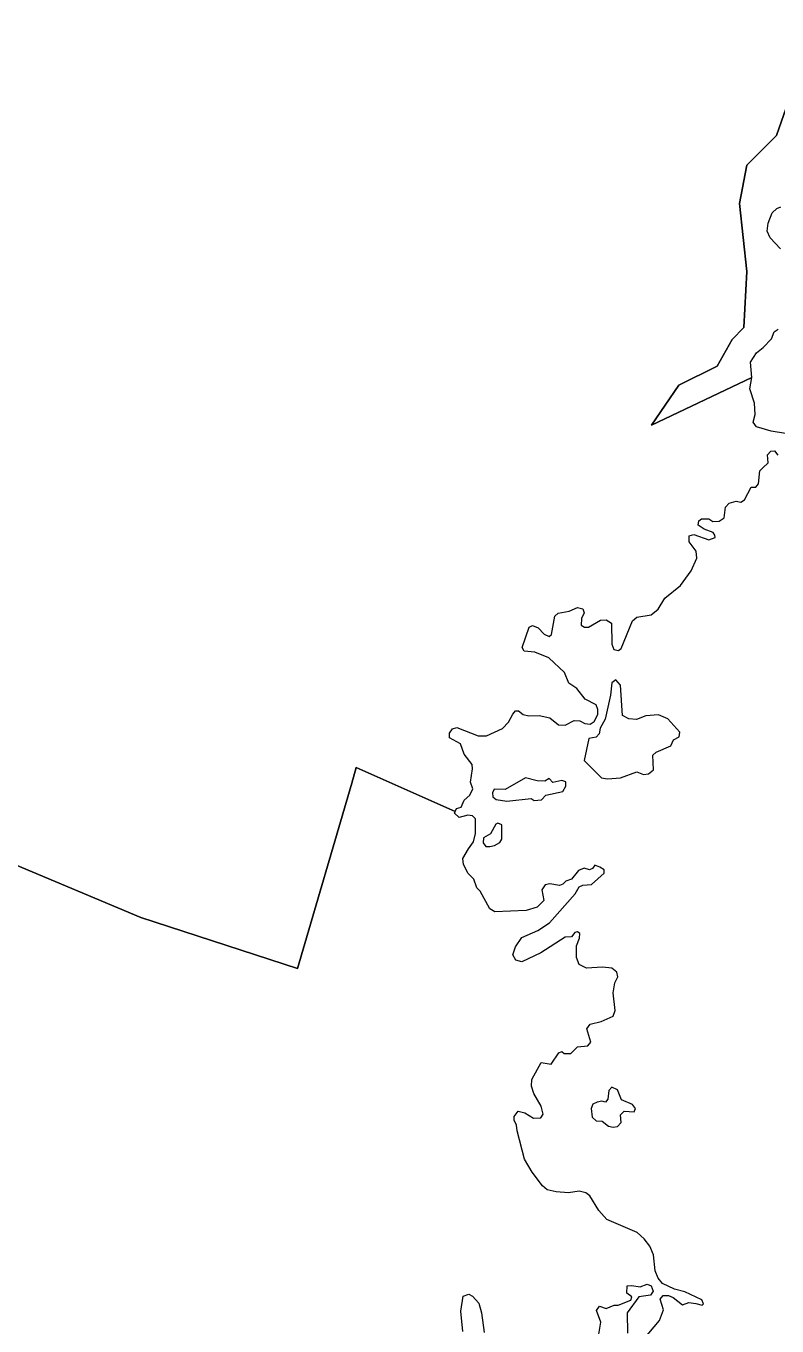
# Model space of a CAD drawing. Extents: x 369010 to 739155, y 6377141 to 6616555.
# Drawn here: x 448947 to 450615, y 6479067 to 6481954 of the extents above; entities that cross this region are included whole.
import ezdxf

# ---------------------------------------------------------------- set-up
doc = ezdxf.new("R2010")
doc.units = 0
doc.header["$LTSCALE"] = 40
doc.layers.add('1', color=7, linetype='Continuous', lineweight=13)

msp = doc.modelspace()

# ---------------------------------------------------------------- linework, layer by layer
at = {"layer": '1'}
for points in [[(450633.3, 6481048.87), (450601.86, 6481054.16), (450569.25, 6481064.09), (450561.64, 6481074.19), (450566.6, 6481091.4), (450564.62, 6481116.72), (450554.36, 6481148.5), (450558.99, 6481173.66), (450336.22, 6481067.73), (450396.8, 6481156.44), (450482.03, 6481199.14), (450514.97, 6481258.23), (450541.12, 6481284.38), (450547.74, 6481409.33), (450531.35, 6481560.27), (450547.74, 6481645.67), (450613.44, 6481711.38), (450698.84, 6481954.5)], [(450698.84, 6481954.5), (450613.44, 6481711.38), (450547.74, 6481645.67), (450531.35, 6481560.27), (450547.74, 6481409.33), (450541.12, 6481284.38), (450514.97, 6481258.23), (450482.03, 6481199.14), (450396.8, 6481156.44), (450336.22, 6481067.73), (450558.99, 6481173.66), (450555.52, 6481207.42), (450569.25, 6481228.11), (450583.82, 6481240.02), (450602.19, 6481259.88), (450608.31, 6481275.28), (450617.25, 6481281.07)], [(450622.38, 6481459.48), (450599.71, 6481484.14), (450593.08, 6481499.04), (450595.4, 6481516.58), (450604.17, 6481539.59), (450614.43, 6481549.18), (450622.88, 6481552.99)], [(450576.37, 6480966.11), (450582.99, 6480973.07), (450595.4, 6480984.15), (450593.42, 6481001.7), (450600.7, 6481010.14), (450609.47, 6481010.47), (450616.42, 6481001.37)], [(449900.12, 6480209.76), (449903.1, 6480216.38), (449913.53, 6480219.03), (449920.48, 6480234.75), (449932.72, 6480245.84), (449939.51, 6480259.58), (449934.21, 6480274.97), (449938.85, 6480304.1), (449937.69, 6480314.03), (449919.81, 6480337.03), (449911.7, 6480360.04), (449887.71, 6480372.95), (449887.21, 6480383.37), (449894.16, 6480393.3), (449903.76, 6480395.95), (449951.26, 6480377.58), (449969.96, 6480377.25), (450004.88, 6480393.8), (450018.62, 6480407.87), (450028.05, 6480425.58), (450034.18, 6480433.19), (450040.63, 6480433.19), (450051.06, 6480425.08), (450063.64, 6480422.1), (450086.97, 6480422.43), (450109.98, 6480417.47), (450129.67, 6480402.24), (450144.24, 6480401.41), (450164.26, 6480411.68), (450176.84, 6480411.01), (450188.26, 6480405.22), (450199.85, 6480403.73), (450208.95, 6480409.36), (450217.06, 6480424.75), (450217.06, 6480436.34), (450213.25, 6480446.6), (450188.59, 6480458.84), (450170.55, 6480482.68), (450152.51, 6480494.43), (450142.91, 6480518.26), (450107.83, 6480551.2), (450076.88, 6480563.77), (450053.54, 6480565.76), (450049.24, 6480573.7), (450064.3, 6480619.05), (450071.91, 6480622.86), (450084.16, 6480617.4), (450097.57, 6480603.33), (450108.65, 6480598.36), (450113.95, 6480602.5), (450121.73, 6480643.55), (450129.01, 6480650), (450153.51, 6480654.3), (450172.04, 6480662.58), (450183.63, 6480659.6), (450186.28, 6480651.16), (450180.48, 6480638.58), (450180.15, 6480623.52), (450186.94, 6480619.05), (450196.54, 6480619.05), (450223.02, 6480634.28), (450235.27, 6480635.44), (450247.51, 6480627.82), (450247.84, 6480581.48), (450252.48, 6480569.57), (450262.9, 6480566.92), (450269.03, 6480571.88), (450294.18, 6480632.79), (450303.78, 6480641.56), (450335.4, 6480646.19), (450351.12, 6480659.27), (450365.35, 6480683.76), (450400.11, 6480711.24), (450423.77, 6480743.84), (450436.35, 6480772.64), (450435.19, 6480787.54), (450419.47, 6480808.22), (450419.97, 6480821.63), (450430.23, 6480825.1), (450463.16, 6480812.86), (450477.4, 6480818.15), (450476.9, 6480823.12), (450472.76, 6480829.24), (450453.23, 6480837.02), (450439.83, 6480845.79), (450441.48, 6480855.06), (450446.94, 6480860.03), (450463.33, 6480860.03), (450472.1, 6480853.41), (450486, 6480854.23), (450497.42, 6480861.52), (450500.07, 6480885.68), (450508.51, 6480894.45), (450524.24, 6480899.09), (450534.66, 6480896.77), (450542.28, 6480902.06), (450557.17, 6480929.7), (450567.93, 6480929.7), (450573.72, 6480937.32), (450576.37, 6480966.11)], [(448909.91, 6480097.05), (449202.52, 6479973.75), (449550.08, 6479860.38), (449670.57, 6480272.65), (449680, 6480307.57), (449900.12, 6480209.76)], [(450054.04, 6479437.52), (450037.49, 6479500.25), (450036.66, 6479512.99), (450030.87, 6479523.75), (450031.36, 6479532.19), (450040.14, 6479543.94), (450054.7, 6479539.8), (450073.73, 6479528.22), (450090.28, 6479528.71), (450095.58, 6479537.15), (450091.11, 6479555.03), (450074.89, 6479583), (450069.93, 6479599.22), (450070.09, 6479614.44), (450091.28, 6479652.01), (450113.12, 6479648.54), (450130.67, 6479673.03), (450137.12, 6479676.18), (450141.92, 6479671.54), (450156.98, 6479672.04), (450171.55, 6479686.6), (450194.88, 6479688.75), (450201.67, 6479697.19), (450192.57, 6479726.82), (450199.52, 6479736.75), (450224.01, 6479742.87), (450250.82, 6479755.12), (450255.13, 6479767.37), (450250.99, 6479806.43), (450254.79, 6479829.1), (450261.25, 6479842.51), (450258.93, 6479852.77), (450248.34, 6479861.21), (450227.49, 6479863.53), (450191.74, 6479861.54), (450175.68, 6479869.32), (450169.23, 6479885.37), (450169.89, 6479911.36), (450176.51, 6479927.91), (450177.17, 6479938.17), (450171.55, 6479941.98), (450165.75, 6479940.49), (450158.14, 6479931.38), (450144.73, 6479930.22), (450090.61, 6479895.3), (450048.41, 6479875.77), (450034.51, 6479879.25), (450028.05, 6479891.17), (450034.18, 6479909.04), (450048.41, 6479929.4), (450083.99, 6479945.12), (450109.65, 6479962), (450166.58, 6480026.71), (450175.68, 6480042.44), (450183.3, 6480045.91), (450202.83, 6480047.07), (450230.8, 6480072.72), (450230.8, 6480080.01), (450221.69, 6480086.13), (450210.11, 6480090.27), (450204.81, 6480082.65), (450198.69, 6480080.01), (450186.44, 6480083.81), (450174.19, 6480078.35), (450158.8, 6480058.82), (450146.22, 6480055.01), (450138.94, 6480048.23), (450131.99, 6480045.42), (450110.64, 6480048.89), (450099.88, 6480046.57), (450092.6, 6480035.15), (450097.23, 6480012.15), (450082.17, 6479997.25), (450057.68, 6479989.48), (449987.84, 6479986.5), (449976.75, 6479992.95), (449955.56, 6480032.84), (449947.95, 6480039.79), (449941.5, 6480058.82), (449929.08, 6480071.9), (449918.66, 6480091.76), (449917.17, 6480105.16), (449929.41, 6480126.68), (449940.83, 6480142.07), (449945.47, 6480160.44), (449945.14, 6480192.88), (449938.52, 6480200.16), (449928.26, 6480201.32), (449908.73, 6480196.36), (449898.96, 6480205.62), (449900.12, 6480209.76), (449680, 6480307.57), (449670.57, 6480272.65), (449550.08, 6479860.38), (449202.52, 6479973.75), (448909.91, 6480097.05)], [(450318.51, 6479036.34), (450353.6, 6479078.54), (450362.37, 6479102.7), (450355.59, 6479126.04), (450361.71, 6479134.48), (450373.46, 6479134.48), (450384.22, 6479129.85), (450404.58, 6479113.3), (450419.14, 6479118.76), (450434.86, 6479116.77), (450448.6, 6479112.97), (450451.74, 6479115.61), (450447.77, 6479124.55), (450409.87, 6479142.43), (450387.36, 6479148.55), (450360.55, 6479161.29), (450350.95, 6479172.71), (450344.5, 6479189.26), (450340.19, 6479224.52), (450332.58, 6479244.05), (450319.51, 6479260.43), (450304.28, 6479274.33), (450236.75, 6479302.96), (450219.05, 6479322.99), (450199.02, 6479355.43), (450189.92, 6479362.38), (450175.35, 6479365.86), (450151.52, 6479362.71), (450124.38, 6479364.37), (450104.52, 6479369), (450093.92, 6479378.1), (450071.25, 6479408.39), (450054.04, 6479437.52)], [(450218.88, 6479048.58), (450223.35, 6479075.4), (450214.25, 6479100.72), (450220.7, 6479110.65), (450235.27, 6479105.35), (450253.14, 6479112.97), (450261.91, 6479112.63), (450289.88, 6479124.05), (450292.53, 6479131.34), (450281.11, 6479139.78), (450281.77, 6479155.83), (450292.2, 6479156.33), (450310.9, 6479153.18), (450326.29, 6479159.64), (450335.4, 6479155.83), (450340.03, 6479144.08), (450333.57, 6479135.14), (450307.92, 6479131.34), (450282.27, 6479096.08), (450282.6, 6479050.9)], [(449917.17, 6479054.05), (449912.7, 6479099.56), (449917.66, 6479132.83), (449930.41, 6479137.13), (449938.35, 6479132.83), (449952.58, 6479117.6), (449958.38, 6479096.08), (449964.83, 6479051.73)]]:
    msp.add_lwpolyline(points, dxfattribs=at)
for points in [[(450256.95, 6480502.21), (450247.84, 6480495.59), (450245.2, 6480467.62), (450232.95, 6480414.49), (450222.02, 6480394.79), (450220.2, 6480381.89), (450212.92, 6480374.93), (450196.7, 6480371.95), (450186.44, 6480322.8), (450225.17, 6480284.57), (450238.08, 6480282.25), (450267.21, 6480284.57), (450303.62, 6480297.97), (450318.18, 6480291.85), (450329.6, 6480293.34), (450340.19, 6480302.11), (450339.04, 6480334.39), (450346.65, 6480341.17), (450378.92, 6480355.74), (450384.72, 6480368.48), (450397.29, 6480375.26), (450398.78, 6480385.69), (450372.47, 6480415.48), (450351.95, 6480424.42), (450323.48, 6480421.77), (450302.79, 6480413.99), (450285.58, 6480415.48), (450271.51, 6480422.76), (450267.21, 6480490.29)], [(450075.22, 6480233.59), (450091.61, 6480235.58), (450101.54, 6480245.51), (450139.44, 6480254.28), (450146.06, 6480265.7), (450145.56, 6480275.3), (450137.12, 6480278.45), (450116.93, 6480274.14), (450108.49, 6480282.58), (450098.89, 6480276.79), (450082.51, 6480277.29), (450056.36, 6480284.07), (450010.84, 6480258.09), (449987.01, 6480259.25), (449983.2, 6480251.14), (449984.03, 6480242.37), (449991.31, 6480235.91), (450014.98, 6480232.1), (450068.6, 6480238.56)], [(449994.95, 6480183.78), (449990.32, 6480181.13), (449978.4, 6480159.94), (449962.68, 6480151.17), (449962.02, 6480139.75), (449968.47, 6480131.97), (449977.24, 6480131.64), (449987.67, 6480133.63), (449999.42, 6480140.91), (450003.39, 6480148.19), (450003.39, 6480179.97)], [(450250.99, 6479508.02), (450260.92, 6479509.51), (450269.03, 6479518.29), (450267.04, 6479535.99), (450275.48, 6479543.61), (450297.66, 6479542.45), (450300.31, 6479550.06), (450294.18, 6479558.5), (450269.36, 6479569.26), (450260.92, 6479591.44), (450248.34, 6479596.9), (450241.39, 6479589.95), (450238.74, 6479570.42), (450233.78, 6479563.47), (450225.67, 6479565.78), (450215.74, 6479563.96), (450205.81, 6479559), (450202.33, 6479549.4), (450204.32, 6479530.2), (450213.09, 6479522.59), (450226.49, 6479521.43), (450240.23, 6479510.67)]]:
    msp.add_lwpolyline(points, close=True, dxfattribs=at)

doc.saveas('drawing.dxf')
